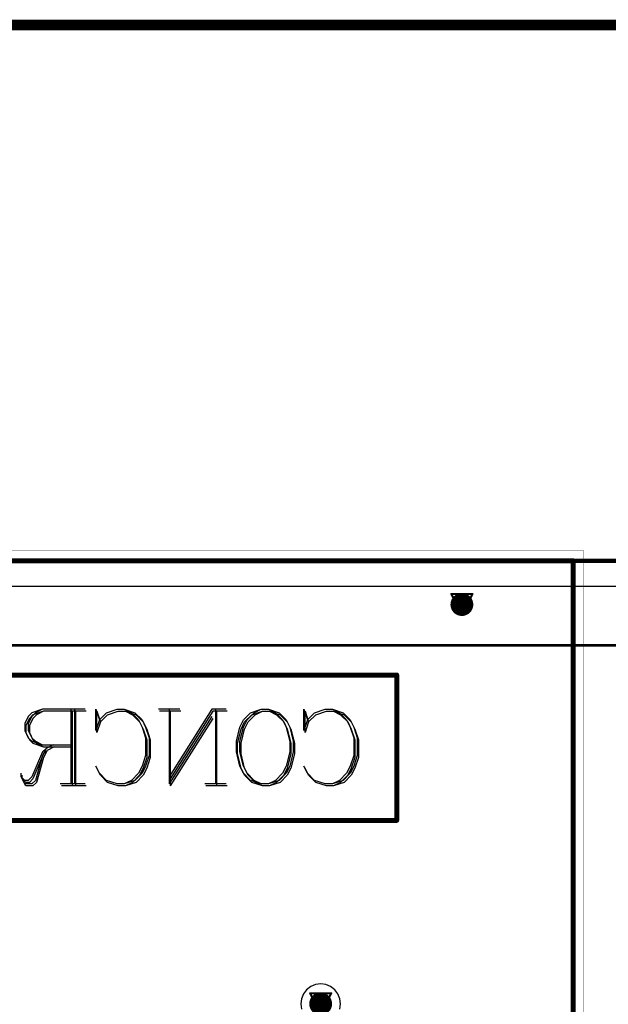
# Model space of a CAD drawing. Header units: millimetres. Extents: x 138 to 555, y 26 to 334.
# Tile 693 of 713: x 330 to 345, y 301 to 325. Entities that reach past the tile are written whole.
import ezdxf

# ---------------------------------------------------------------- set-up
doc = ezdxf.new("R2010")
doc.units = ezdxf.units.MM
for name, color, linetype in [('BottomLayer', 5, 'Continuous'), ('BottomOverlay', 54, 'Continuous'), ('DrillDrawing', 1, 'Continuous'), ('KeepOutLayer', 6, 'Continuous'), ('Mechanical21', 56, 'Continuous'), ('Mechanical27', 56, 'Continuous'), ('Mechanical30', 56, 'Continuous'), ('MidLayer1', 16, 'Continuous'), ('MidLayer2', 76, 'Continuous'), ('MidLayer3', 90, 'Continuous'), ('MidLayer4', 156, 'Continuous'), ('MultiLayer', 9, 'Continuous'), ('TopLayer', 1, 'Continuous'), ('ViaHoleLayer', 16, 'Continuous')]:
    doc.layers.add(name, color=color, linetype=linetype)

# ---------------------------------------------------------------- blocks, each defined once
blk = doc.blocks.new('CON_SMARTCARD_CONCRAFT_093A_65_08A_B_516')
at = {"layer": 'BottomOverlay'}
for p, q in [((14.901, -3.793), (14.815, -3.965)), ((14.987, -3.708), (14.901, -3.793)), ((14.987, -3.793), (14.901, -3.965)), ((15.244, -3.622), (14.987, -3.708)), ((15.072, -3.708), (14.987, -3.793)), ((15.244, -3.622), (15.072, -3.708)), ((16.272, -3.622), (15.244, -3.622)), ((15.929, -3.622), (15.929, -5.422)), ((16.015, -3.622), (16.015, -5.422)), ((16.529, -4.136), (16.529, -3.622)), ((16.529, -3.622), (16.615, -3.879)), ((16.615, -3.879), (16.786, -3.708)), ((16.786, -3.708), (17.043, -3.622)), ((17.043, -3.622), (17.215, -3.622)), ((17.215, -3.622), (17.472, -3.708)), ((17.215, -3.622), (17.386, -3.708)), ((17.386, -3.708), (17.557, -3.879)), ((17.472, -3.708), (17.643, -3.879)), ((18.552, -3.622), (18.037, -3.622)), ((19.323, -3.622), (18.294, -5.25)), ((18.294, -3.622), (18.294, -5.422)), ((19.323, -3.793), (18.294, -5.422)), ((19.666, -3.622), (19.323, -3.622)), ((19.408, -3.622), (19.408, -5.422)), ((20.085, -3.879), (20.257, -3.708)), ((20.171, -3.879), (20.343, -3.708)), ((20.257, -3.708), (20.514, -3.622)), ((20.343, -3.708), (20.514, -3.622)), ((20.514, -3.622), (20.685, -3.622)), ((20.685, -3.622), (20.942, -3.708)), ((20.685, -3.622), (20.857, -3.708)), ((20.857, -3.708), (21.028, -3.879)), ((20.942, -3.708), (21.114, -3.879)), ((21.542, -4.136), (21.542, -3.622)), ((21.542, -3.622), (21.628, -3.879)), ((21.628, -3.879), (21.799, -3.708)), ((21.799, -3.708), (22.056, -3.622)), ((22.056, -3.622), (22.228, -3.622)), ((22.228, -3.622), (22.485, -3.708)), ((22.228, -3.622), (22.399, -3.708)), ((22.399, -3.708), (22.571, -3.879)), ((22.485, -3.708), (22.656, -3.879)), ((14.815, -3.965), (14.815, -4.136)), ((14.901, -3.965), (14.901, -4.136)), ((16.615, -3.879), (16.529, -4.136)), ((17.557, -3.879), (17.643, -4.05)), ((17.643, -3.879), (17.729, -4.05)), ((20, -4.05), (20.085, -3.879)), ((20.085, -4.05), (20.171, -3.879)), ((21.028, -3.879), (21.114, -4.05)), ((21.114, -3.879), (21.2, -4.05)), ((21.628, -3.879), (21.542, -4.136)), ((22.571, -3.879), (22.656, -4.05)), ((22.656, -3.879), (22.742, -4.05)), ((14.815, -4.136), (14.901, -4.307)), ((14.901, -4.136), (14.987, -4.307)), ((17.643, -4.05), (17.729, -4.307)), ((17.729, -4.05), (17.815, -4.307)), ((19.914, -4.393), (20, -4.05)), ((20, -4.393), (20.085, -4.05)), ((21.114, -4.05), (21.2, -4.393)), ((21.2, -4.05), (21.285, -4.393)), ((22.656, -4.05), (22.742, -4.307)), ((22.742, -4.05), (22.828, -4.307)), ((14.901, -4.307), (14.987, -4.393)), ((14.987, -4.307), (15.072, -4.393)), ((14.987, -4.393), (15.244, -4.479)), ((15.072, -4.393), (15.244, -4.479)), ((15.244, -4.479), (15.929, -4.479)), ((15.501, -4.479), (15.329, -4.565)), ((17.729, -4.307), (17.729, -4.736)), ((17.815, -4.307), (17.815, -4.736)), ((19.914, -4.65), (19.914, -4.393)), ((20, -4.65), (20, -4.393)), ((21.2, -4.393), (21.2, -4.65)), ((21.285, -4.393), (21.285, -4.65)), ((22.742, -4.307), (22.742, -4.736)), ((22.828, -4.307), (22.828, -4.736)), ((15.244, -4.65), (14.987, -5.25)), ((15.244, -4.736), (15.072, -5.336)), ((15.329, -4.565), (15.244, -4.65)), ((15.329, -4.565), (15.244, -4.736)), ((17.729, -4.736), (17.643, -4.993)), ((17.815, -4.736), (17.729, -4.993)), ((20, -4.993), (19.914, -4.65)), ((20.085, -4.993), (20, -4.65)), ((21.2, -4.65), (21.114, -4.993)), ((21.285, -4.65), (21.2, -4.993)), ((22.742, -4.736), (22.656, -4.993)), ((22.828, -4.736), (22.742, -4.993)), ((14.729, -5.25), (14.729, -5.164)), ((16.615, -5.164), (16.529, -4.993)), ((16.786, -5.336), (16.615, -5.164)), ((17.557, -5.164), (17.386, -5.336)), ((17.643, -5.164), (17.472, -5.336)), ((17.643, -4.993), (17.557, -5.164)), ((17.729, -4.993), (17.643, -5.164)), ((20.085, -5.164), (20, -4.993)), ((20.171, -5.164), (20.085, -4.993)), ((20.257, -5.336), (20.085, -5.164)), ((20.343, -5.336), (20.171, -5.164)), ((21.028, -5.164), (20.857, -5.336)), ((21.114, -5.164), (20.942, -5.336)), ((21.114, -4.993), (21.028, -5.164)), ((21.2, -4.993), (21.114, -5.164)), ((21.628, -5.164), (21.542, -4.993)), ((21.799, -5.336), (21.628, -5.164)), ((22.571, -5.164), (22.399, -5.336)), ((22.656, -5.164), (22.485, -5.336)), ((22.656, -4.993), (22.571, -5.164)), ((22.742, -4.993), (22.656, -5.164)), ((14.815, -5.336), (14.729, -5.25)), ((14.815, -5.422), (14.729, -5.25)), ((14.901, -5.336), (14.815, -5.336)), ((14.987, -5.422), (14.815, -5.422)), ((14.987, -5.25), (14.901, -5.336)), ((15.072, -5.336), (14.987, -5.422)), ((16.272, -5.422), (15.672, -5.422)), ((17.043, -5.422), (16.786, -5.336)), ((17.215, -5.422), (17.043, -5.422)), ((17.472, -5.336), (17.215, -5.422)), ((17.386, -5.336), (17.215, -5.422)), ((19.666, -5.422), (19.151, -5.422)), ((20.514, -5.422), (20.257, -5.336)), ((20.514, -5.422), (20.343, -5.336)), ((20.685, -5.422), (20.514, -5.422)), ((20.942, -5.336), (20.685, -5.422)), ((20.857, -5.336), (20.685, -5.422)), ((22.056, -5.422), (21.799, -5.336)), ((22.228, -5.422), (22.056, -5.422)), ((22.485, -5.336), (22.228, -5.422)), ((22.399, -5.336), (22.228, -5.422))]:
    blk.add_line(p, q, dxfattribs=at)
at = {"layer": 'BottomOverlay', "const_width": 0.12}
for points in [[(2.2, 0), (28, 0)], [(28, -31.1), (28, 0)], [(8.75, -2.75), (23.75, -2.75)], [(23.75, -6.25), (23.75, -2.75)], [(8.75, -6.25), (23.75, -6.25)]]:
    blk.add_lwpolyline(points, dxfattribs=at)
at = {"layer": 'BottomOverlay', "const_width": 0.06}
for points in [[(27.97, 0, 1), (28.03, 0, 1)], [(27.97, 0, 1), (28.03, 0, 1)], [(23.72, -2.75, 1), (23.78, -2.75, 1)], [(23.72, -2.75, 1), (23.78, -2.75, 1)], [(23.72, -6.25, 1), (23.78, -6.25, 1)], [(23.72, -6.25, 1), (23.78, -6.25, 1)]]:
    blk.add_lwpolyline(points, format="xyb", close=True, dxfattribs=at)
at = {"layer": 'Mechanical21', "const_width": 0.01}
for points in [[(-28.25, 0.25), (28.25, 0.25)], [(28.25, -31.35), (28.25, 0.25)]]:
    blk.add_lwpolyline(points, dxfattribs=at)
at = {"layer": 'Mechanical21', "const_width": 0.005}
blk.add_lwpolyline([(28.248, 0.25, 1), (28.252, 0.25, 1)], format="xyb", close=True, dxfattribs=at)
blk.add_lwpolyline([(28.248, 0.25, 1), (28.252, 0.25, 1)], format="xyb", close=True, dxfattribs=at)
at = {"layer": 'Mechanical30'}
for p, q in [((14.874, -3.745), (14.789, -3.917)), ((14.96, -3.66), (14.874, -3.745)), ((14.96, -3.745), (14.874, -3.917)), ((15.217, -3.574), (14.96, -3.66)), ((15.046, -3.66), (14.96, -3.745)), ((15.217, -3.574), (15.046, -3.66)), ((16.246, -3.574), (15.217, -3.574)), ((15.903, -3.574), (15.903, -5.374)), ((15.988, -3.574), (15.988, -5.374)), ((16.503, -4.088), (16.503, -3.574)), ((16.503, -3.574), (16.588, -3.831)), ((16.588, -3.831), (16.76, -3.66)), ((16.76, -3.66), (17.017, -3.574)), ((17.017, -3.574), (17.188, -3.574)), ((17.188, -3.574), (17.445, -3.66)), ((17.188, -3.574), (17.36, -3.66)), ((17.36, -3.66), (17.531, -3.831)), ((17.445, -3.66), (17.617, -3.831)), ((18.525, -3.574), (18.011, -3.574)), ((19.296, -3.574), (18.268, -5.202)), ((18.268, -3.574), (18.268, -5.374)), ((19.296, -3.745), (18.268, -5.374)), ((19.639, -3.574), (19.296, -3.574)), ((19.382, -3.574), (19.382, -5.374)), ((20.059, -3.831), (20.23, -3.66)), ((20.145, -3.831), (20.316, -3.66)), ((20.23, -3.66), (20.488, -3.574)), ((20.316, -3.66), (20.488, -3.574)), ((20.488, -3.574), (20.659, -3.574)), ((20.659, -3.574), (20.916, -3.66)), ((20.659, -3.574), (20.83, -3.66)), ((20.83, -3.66), (21.002, -3.831)), ((20.916, -3.66), (21.087, -3.831)), ((21.516, -4.088), (21.516, -3.574)), ((21.516, -3.574), (21.602, -3.831)), ((21.602, -3.831), (21.773, -3.66)), ((21.773, -3.66), (22.03, -3.574)), ((22.03, -3.574), (22.201, -3.574)), ((22.201, -3.574), (22.459, -3.66)), ((22.201, -3.574), (22.373, -3.66)), ((22.373, -3.66), (22.544, -3.831)), ((22.459, -3.66), (22.63, -3.831)), ((14.789, -3.917), (14.789, -4.088)), ((14.874, -3.917), (14.874, -4.088)), ((16.588, -3.831), (16.503, -4.088)), ((17.531, -3.831), (17.617, -4.003)), ((17.617, -3.831), (17.702, -4.003)), ((17.617, -4.003), (17.702, -4.26)), ((17.702, -4.003), (17.788, -4.26)), ((19.888, -4.345), (19.973, -4.003)), ((19.973, -4.003), (20.059, -3.831)), ((19.973, -4.345), (20.059, -4.003)), ((20.059, -4.003), (20.145, -3.831)), ((21.002, -3.831), (21.087, -4.003)), ((21.087, -3.831), (21.173, -4.003)), ((21.087, -4.003), (21.173, -4.345)), ((21.173, -4.003), (21.259, -4.345)), ((21.602, -3.831), (21.516, -4.088)), ((22.544, -3.831), (22.63, -4.003)), ((22.63, -3.831), (22.716, -4.003)), ((22.63, -4.003), (22.716, -4.26)), ((22.716, -4.003), (22.801, -4.26)), ((14.789, -4.088), (14.874, -4.26)), ((14.874, -4.088), (14.96, -4.26)), ((14.874, -4.26), (14.96, -4.345)), ((14.96, -4.26), (15.046, -4.345)), ((17.702, -4.26), (17.702, -4.688)), ((17.788, -4.26), (17.788, -4.688)), ((22.716, -4.26), (22.716, -4.688)), ((22.801, -4.26), (22.801, -4.688)), ((14.96, -4.345), (15.217, -4.431)), ((15.046, -4.345), (15.217, -4.431)), ((15.217, -4.431), (15.903, -4.431)), ((15.474, -4.431), (15.303, -4.517)), ((19.888, -4.602), (19.888, -4.345)), ((19.973, -4.602), (19.973, -4.345)), ((21.173, -4.345), (21.173, -4.602)), ((21.259, -4.345), (21.259, -4.602)), ((15.217, -4.602), (14.96, -5.202)), ((15.217, -4.688), (15.046, -5.288)), ((15.303, -4.517), (15.217, -4.602)), ((15.303, -4.517), (15.217, -4.688)), ((17.702, -4.688), (17.617, -4.945)), ((17.788, -4.688), (17.702, -4.945)), ((19.973, -4.945), (19.888, -4.602)), ((20.059, -4.945), (19.973, -4.602)), ((21.173, -4.602), (21.087, -4.945)), ((21.259, -4.602), (21.173, -4.945)), ((22.716, -4.688), (22.63, -4.945)), ((22.801, -4.688), (22.716, -4.945)), ((16.588, -5.117), (16.503, -4.945)), ((17.617, -4.945), (17.531, -5.117)), ((17.702, -4.945), (17.617, -5.117)), ((20.059, -5.117), (19.973, -4.945)), ((20.145, -5.117), (20.059, -4.945)), ((21.087, -4.945), (21.002, -5.117)), ((21.173, -4.945), (21.087, -5.117)), ((21.602, -5.117), (21.516, -4.945)), ((22.63, -4.945), (22.544, -5.117)), ((22.716, -4.945), (22.63, -5.117)), ((14.703, -5.202), (14.703, -5.117)), ((14.789, -5.288), (14.703, -5.202)), ((14.789, -5.374), (14.703, -5.202)), ((14.96, -5.202), (14.874, -5.288)), ((16.76, -5.288), (16.588, -5.117)), ((17.531, -5.117), (17.36, -5.288)), ((17.617, -5.117), (17.445, -5.288)), ((20.23, -5.288), (20.059, -5.117)), ((20.316, -5.288), (20.145, -5.117)), ((21.002, -5.117), (20.83, -5.288)), ((21.087, -5.117), (20.916, -5.288)), ((21.773, -5.288), (21.602, -5.117)), ((22.544, -5.117), (22.373, -5.288)), ((22.63, -5.117), (22.459, -5.288)), ((14.874, -5.288), (14.789, -5.288)), ((14.96, -5.374), (14.789, -5.374)), ((15.046, -5.288), (14.96, -5.374)), ((16.246, -5.374), (15.646, -5.374)), ((17.017, -5.374), (16.76, -5.288)), ((17.188, -5.374), (17.017, -5.374)), ((17.445, -5.288), (17.188, -5.374)), ((17.36, -5.288), (17.188, -5.374)), ((19.639, -5.374), (19.125, -5.374)), ((20.488, -5.374), (20.23, -5.288)), ((20.488, -5.374), (20.316, -5.288)), ((20.659, -5.374), (20.488, -5.374)), ((20.916, -5.288), (20.659, -5.374)), ((20.83, -5.288), (20.659, -5.374)), ((22.03, -5.374), (21.773, -5.288)), ((22.201, -5.374), (22.03, -5.374)), ((22.459, -5.288), (22.201, -5.374)), ((22.373, -5.288), (22.201, -5.374))]:
    blk.add_line(p, q, dxfattribs=at)
at = {"layer": 'Mechanical30', "const_width": 0.01}
for points in [[(2.2, 0), (28, 0)], [(28, -31.1), (28, 0)], [(8.75, -2.75), (23.75, -2.75)], [(23.75, -6.25), (23.75, -2.75)], [(8.75, -6.25), (23.75, -6.25)]]:
    blk.add_lwpolyline(points, dxfattribs=at)
at = {"layer": 'Mechanical30', "const_width": 0.005}
for points in [[(27.998, 0, 1), (28.002, 0, 1)], [(27.998, 0, 1), (28.002, 0, 1)], [(23.748, -2.75, 1), (23.753, -2.75, 1)], [(23.748, -2.75, 1), (23.753, -2.75, 1)], [(23.748, -6.25, 1), (23.753, -6.25, 1)], [(23.748, -6.25, 1), (23.753, -6.25, 1)]]:
    blk.add_lwpolyline(points, format="xyb", close=True, dxfattribs=at)

msp = doc.modelspace()

# ---------------------------------------------------------------- linework, layer by layer
at = {"layer": 'BottomLayer'}
msp.add_line((317.22, 310.896), (368.209, 310.896), dxfattribs=at)
at = {"layer": 'BottomLayer', "const_width": 0.275}
for points in [[(341.003, 310.454, 1), (341.278, 310.454, 1)], [(337.601, 300.839, 1), (337.876, 300.839, 1)]]:
    msp.add_lwpolyline(points, format="xyb", close=True, dxfattribs=at)
at = {"layer": 'DrillDrawing'}
for points, const_width in [([(279.17, 324.409), (368.82, 324.409)], 0.254), ([(160.82, 311.507), (368.82, 311.507)], 0.1), ([(340.887, 310.708), (341.395, 310.708)], 0.0508), ([(340.887, 310.708), (341.141, 310.2)], 0.0508), ([(340.989, 310.607), (341.293, 310.607)], 0.0508), ([(340.989, 310.607), (341.141, 310.302)], 0.0508), ([(341.141, 310.2), (341.395, 310.708)], 0.0508), ([(341.141, 310.302), (341.293, 310.607)], 0.0508), ([(337.485, 301.093), (337.993, 301.093)], 0.0508), ([(337.485, 301.093), (337.739, 300.585)], 0.0508), ([(337.739, 300.585), (337.993, 301.093)], 0.0508), ([(337.587, 300.991), (337.891, 300.991)], 0.0508), ([(337.587, 300.991), (337.739, 300.687)], 0.0508), ([(337.739, 300.687), (337.891, 300.991)], 0.0508)]:
    msp.add_lwpolyline(points, dxfattribs=dict(at, const_width=const_width))
at = {"layer": 'DrillDrawing', "const_width": 0.0254}
for points in [[(340.874, 310.708, 1), (340.9, 310.708, 1)], [(340.874, 310.708, 1), (340.9, 310.708, 1)], [(340.976, 310.607, 1), (341.001, 310.607, 1)], [(340.976, 310.607, 1), (341.001, 310.607, 1)], [(341.281, 310.607, 1), (341.306, 310.607, 1)], [(341.281, 310.607, 1), (341.306, 310.607, 1)], [(341.382, 310.708, 1), (341.408, 310.708, 1)], [(341.382, 310.708, 1), (341.408, 310.708, 1)], [(341.128, 310.302, 1), (341.154, 310.302, 1)], [(341.128, 310.302, 1), (341.154, 310.302, 1)], [(341.128, 310.2, 1), (341.154, 310.2, 1)], [(341.128, 310.2, 1), (341.154, 310.2, 1)], [(337.472, 301.093, 1), (337.498, 301.093, 1)], [(337.472, 301.093, 1), (337.498, 301.093, 1)], [(337.98, 301.093, 1), (338.006, 301.093, 1)], [(337.98, 301.093, 1), (338.006, 301.093, 1)], [(337.574, 300.991, 1), (337.599, 300.991, 1)], [(337.574, 300.991, 1), (337.599, 300.991, 1)], [(337.879, 300.991, 1), (337.904, 300.991, 1)], [(337.879, 300.991, 1), (337.904, 300.991, 1)]]:
    msp.add_lwpolyline(points, format="xyb", close=True, dxfattribs=at)
at = {"layer": 'KeepOutLayer', "const_width": 0.1}
msp.add_lwpolyline([(160.82, 311.507), (368.82, 311.507)], dxfattribs=at)
at = {"layer": 'Mechanical27', "const_width": 0.1}
msp.add_lwpolyline([(160.82, 311.507), (368.82, 311.507)], dxfattribs=at)
at = {"layer": 'Mechanical30', "const_width": 0.1}
msp.add_lwpolyline([(160.82, 311.507), (368.82, 311.507)], dxfattribs=at)
at = {"layer": 'MidLayer1'}
for p, q in [((280.224, 309.458), (364.199, 309.458)), ((337.4, 301.178), (337.324, 301.079)), ((337.499, 301.254), (337.4, 301.178)), ((337.615, 301.302), (337.499, 301.254)), ((337.739, 301.318), (337.615, 301.302)), ((337.863, 301.302), (337.739, 301.318)), ((337.978, 301.254), (337.863, 301.302)), ((338.078, 301.178), (337.978, 301.254)), ((338.154, 301.079), (338.078, 301.178)), ((337.276, 300.963), (337.26, 300.839)), ((337.324, 301.079), (337.276, 300.963)), ((338.202, 300.963), (338.154, 301.079)), ((338.218, 300.839), (338.202, 300.963)), ((337.26, 300.839), (337.276, 300.715)), ((338.202, 300.715), (338.218, 300.839))]:
    msp.add_line(p, q, dxfattribs=at)
at = {"layer": 'MidLayer1', "const_width": 0.275}
for points in [[(341.003, 310.454, 1), (341.278, 310.454, 1)], [(337.601, 300.839, 1), (337.876, 300.839, 1)]]:
    msp.add_lwpolyline(points, format="xyb", close=True, dxfattribs=at)
at = {"layer": 'MidLayer2'}
msp.add_line((280.149, 310.896), (368.209, 310.896), dxfattribs=at)
at = {"layer": 'MidLayer2', "const_width": 0.275}
for points in [[(341.003, 310.454, 1), (341.278, 310.454, 1)], [(337.601, 300.839, 1), (337.876, 300.839, 1)]]:
    msp.add_lwpolyline(points, format="xyb", close=True, dxfattribs=at)
at = {"layer": 'MidLayer3'}
msp.add_line((280.043, 310.896), (368.209, 310.896), dxfattribs=at)
at = {"layer": 'MidLayer3', "const_width": 0.275}
for points in [[(341.003, 310.454, 1), (341.278, 310.454, 1)], [(337.601, 300.839, 1), (337.876, 300.839, 1)]]:
    msp.add_lwpolyline(points, format="xyb", close=True, dxfattribs=at)
at = {"layer": 'MidLayer4'}
for p, q in [((280.245, 309.493), (366.558, 309.493)), ((337.4, 301.178), (337.324, 301.079)), ((337.499, 301.254), (337.4, 301.178)), ((337.615, 301.302), (337.499, 301.254)), ((337.739, 301.318), (337.615, 301.302)), ((337.863, 301.302), (337.739, 301.318)), ((337.978, 301.254), (337.863, 301.302)), ((338.078, 301.178), (337.978, 301.254)), ((338.154, 301.079), (338.078, 301.178)), ((337.276, 300.963), (337.26, 300.839)), ((337.324, 301.079), (337.276, 300.963)), ((338.202, 300.963), (338.154, 301.079)), ((338.218, 300.839), (338.202, 300.963)), ((337.26, 300.839), (337.276, 300.715)), ((338.202, 300.715), (338.218, 300.839))]:
    msp.add_line(p, q, dxfattribs=at)
at = {"layer": 'MidLayer4', "const_width": 0.275}
for points in [[(341.003, 310.454, 1), (341.278, 310.454, 1)], [(337.601, 300.839, 1), (337.876, 300.839, 1)]]:
    msp.add_lwpolyline(points, format="xyb", close=True, dxfattribs=at)
at = {"layer": 'MultiLayer', "const_width": 0.275}
for points in [[(341.003, 310.454, 1), (341.278, 310.454, 1)], [(337.601, 300.839, 1), (337.876, 300.839, 1)]]:
    msp.add_lwpolyline(points, format="xyb", close=True, dxfattribs=at)
at = {"layer": 'TopLayer'}
msp.add_line((280.149, 310.896), (368.209, 310.896), dxfattribs=at)
at = {"layer": 'TopLayer', "const_width": 0.275}
for points in [[(341.003, 310.454, 1), (341.278, 310.454, 1)], [(337.601, 300.839, 1), (337.876, 300.839, 1)]]:
    msp.add_lwpolyline(points, format="xyb", close=True, dxfattribs=at)
at = {"layer": 'ViaHoleLayer', "const_width": 0.15}
for points in [[(341.066, 310.454, 1), (341.216, 310.454, 1)], [(337.664, 300.839, 1), (337.814, 300.839, 1)]]:
    msp.add_lwpolyline(points, format="xyb", close=True, dxfattribs=at)

# ---------------------------------------------------------------- block references
at = {"rotation": 360}
msp.add_blockref('CON_SMARTCARD_CONCRAFT_093A_65_08A_B_516', (315.82, 311.507), dxfattribs=at)

doc.saveas('drawing.dxf')
